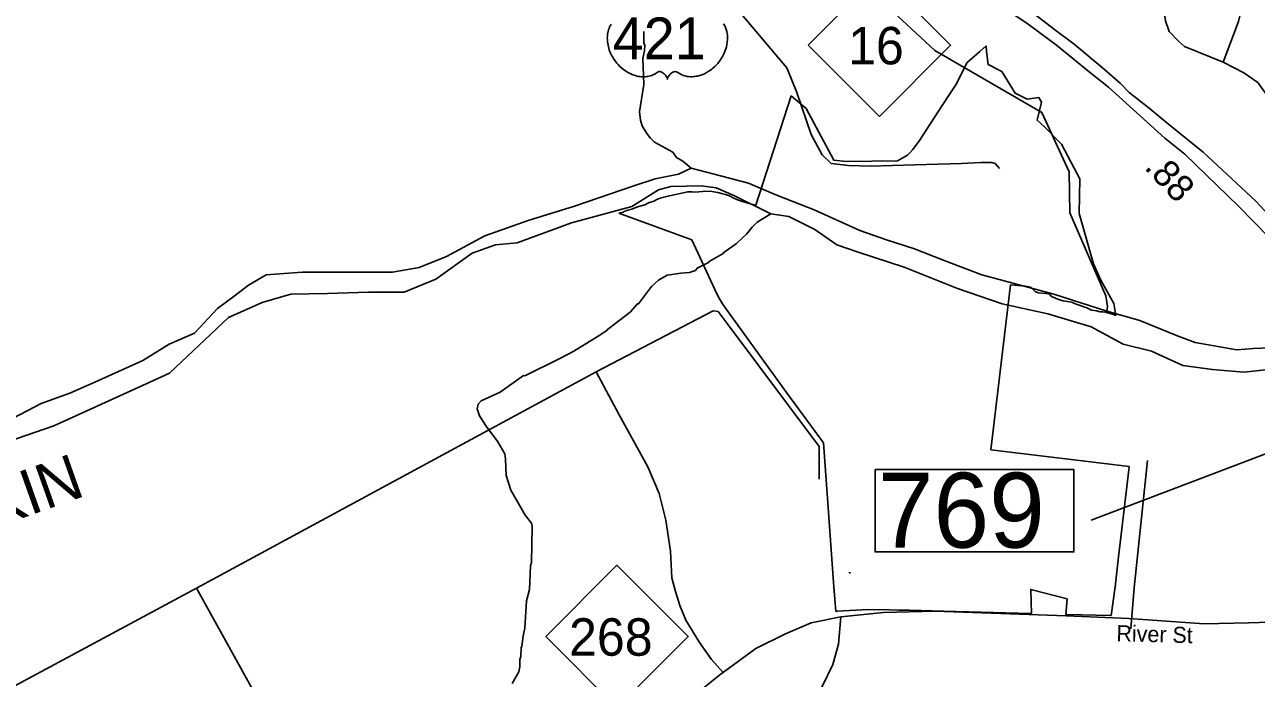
# Model space of a CAD drawing. Extents: x 1248224 to 1454986, y 825081 to 985870.
# Drawn here: x 1350937 to 1356695, y 877142 to 880196 of the extents above; entities that cross this region are included whole.
import ezdxf

# ---------------------------------------------------------------- set-up
doc = ezdxf.new("R2010")
doc.units = 0
for name, color, linetype in [('Exist Boundary Political City Limit New Hole', 7, 'Continuous'), ('Exist Hydrographic Creek Single Shore', 7, 'Continuous'), ('Exist Hydrographic Misc Water Feature', 7, 'Continuous'), ('Exist Hydrographic River Shore', 7, 'Continuous'), ('Exist Hydrographic River Shore Label', 7, 'Continuous'), ('Exist Road Non-System Type 51', 7, 'Continuous'), ('Exist Road Primary NC Attributed', 7, 'Continuous'), ('Exist Road Primary NC Label', 7, 'Continuous'), ('Exist Road Primary NC Shield CELL', 7, 'Continuous'), ('Exist Road Primary NC Shield Number Label', 7, 'Continuous'), ('Exist Road Primary US Divided Attributed', 7, 'Continuous'), ('Exist Road Primary US Mileage Hundredths English Label', 7, 'Continuous'), ('Exist Road Primary US Shield CELL', 7, 'Continuous'), ('Exist Road Primary US Shield Number Label', 7, 'Continuous'), ('Exist Road Primary US Structure Standard Bridge Number Label', 7, 'Continuous')]:
    doc.layers.add(name, color=color, linetype=linetype)

msp = doc.modelspace()

# ---------------------------------------------------------------- linework, layer by layer
at = {"layer": 'Exist Boundary Political City Limit New Hole'}
for p, q in [((1355401.3, 880070.2), (1355431.1, 880096.7)), ((1355431.1, 880096.7), (1355433.7, 880070.2)), ((1354355.4, 879352.3), (1354520.1, 879863.8)), ((1354520.1, 879863.8), (1354590.7, 879803.3)), ((1354686.8, 878025), (1354684.3, 878069.5))]:
    msp.add_line(p, q, dxfattribs=at)
for points in [[(1355073.2, 879595.7), (1355088.7, 879611.9), (1355119.6, 879654.9), (1355153.6, 879707.7), (1355226.7, 879817.5), (1355261.9, 879872.4), (1355292.7, 879919.4), (1355341.5, 880017), (1355401.3, 880070.2)], [(1355433.7, 880070.2), (1355441, 880008.8), (1355504.1, 879977.3), (1355566.4, 879875.2), (1355622.9, 879848.1), (1355677.8, 879855.1), (1355689.5, 879834), (1355669.5, 879749.4), (1355704.2, 879718.7), (1355784.5, 879637.1), (1355869.9, 879476), (1355866.9, 879313.7), (1355933.4, 879078.5), (1355967.9, 879002.2), (1356028.7, 878893.8), (1356037, 878837.3)], [(1354590.7, 879803.3), (1354719.9, 879562.2), (1354777.3, 879556), (1355017, 879559.7), (1355063.5, 879585.8), (1355073.2, 879595.7)], [(1353714, 879315.3), (1353734.2, 879320.4), (1353740.2, 879322.6), (1353757.1, 879328.4), (1353775.6, 879333.6), (1353801.7, 879344.3), (1353836.9, 879354.2), (1353853.2, 879362.8), (1353877.7, 879371.4), (1353895.8, 879380.5), (1353912.7, 879386), (1353932, 879390.8), (1353951, 879396.7), (1354037.5, 879414.6), (1354057.2, 879415.1), (1354071.5, 879413.5), (1354105.6, 879417), (1354139.7, 879417.2), (1354177.6, 879411.2), (1354193.9, 879406.3), (1354213.8, 879402.9), (1354232.7, 879395.6), (1354248.7, 879386.4), (1354268.8, 879376.8), (1354288.6, 879371.4), (1354323.5, 879359.7), (1354355.4, 879352.3)], [(1354185.6, 878915.4), (1354172.3, 878937.7), (1354055.5, 879190.3), (1353714, 879315.3)], [(1355545.2, 878980.9), (1355453.7, 878209.5), (1356100.2, 878131.2)], [(1356037, 878837.3), (1356026.2, 878840.9), (1355989.3, 878853.2), (1355977.1, 878854.4), (1355964.5, 878854.5), (1355948, 878858.7), (1355937, 878859.8), (1355924.5, 878862.4), (1355901.8, 878872.3), (1355853, 878889.2), (1355834.8, 878897.2), (1355822.6, 878900.8), (1355791.3, 878905.6), (1355774.8, 878910.7), (1355737.2, 878926.3), (1355731.3, 878934.2), (1355723.4, 878939.4), (1355708.7, 878939.1), (1355676.2, 878942.7), (1355662.6, 878948), (1355656, 878953.6), (1355641.7, 878968.2), (1355630.3, 878971.2), (1355615.8, 878973.4), (1355545.2, 878980.9)], [(1354498.1, 878478), (1354218.7, 878865), (1354199.8, 878891.3), (1354185.6, 878915.4)], [(1354684.3, 878069.5), (1354671.2, 878242.2), (1354498.1, 878478)], [(1356100.2, 878131.2), (1356098.4, 878115.7), (1356050.8, 877710.2)], [(1354728.3, 877454.2), (1354719.8, 877570.2), (1354686.8, 878025)], [(1356050.8, 877710.2), (1356034.5, 877570.2), (1356016, 877435.4)], [(1355804.4, 877441), (1355809.6, 877513.7), (1355639.9, 877557.2), (1355643.2, 877445.3)], [(1355023.1, 877461.2), (1354980, 877462.5), (1354877.9, 877464.2), (1354736.8, 877455.4), (1354731.5, 877455.1), (1354728.3, 877454.2)], [(1355643.2, 877445.3), (1355638.9, 877445.5), (1355232.6, 877456.4), (1355073.2, 877460.4), (1355023.1, 877461.2)], [(1356016, 877435.4), (1356012.3, 877435.4), (1355809.4, 877440.9), (1355804.4, 877441)]]:
    msp.add_lwpolyline(points, dxfattribs=at)
at = {"layer": 'Exist Hydrographic Creek Single Shore'}
msp.add_lwpolyline([(1355995.4, 878857.7), (1355999.3, 878879), (1355990.2, 878929.5), (1355823.1, 879317), (1355819.1, 879507.4), (1355692.1, 879785.7), (1355191.1, 880075.5), (1355018.2, 880235)], dxfattribs=at)
at = {"layer": 'Exist Hydrographic Misc Water Feature'}
for points in [[(1353830.8, 880163.6), (1353832.1, 880107.3), (1353836, 880099.2), (1353835.4, 880075.2), (1353827.8, 880043.2), (1353826.9, 880039.3), (1353831.9, 879915.4), (1353811.1, 879787.8), (1353816.2, 879749.7), (1353823.6, 879723.5), (1353844.8, 879687), (1353860.4, 879666.6), (1353881.9, 879646.1), (1353966.9, 879600.2), (1353984.4, 879575.8), (1354013.8, 879558.2), (1354052.8, 879524.7)], [(1354004.4, 879035.4), (1354044.4, 879038.5), (1354072.6, 879047.8), (1354080.8, 879057.6), (1354133.4, 879084.4), (1354136.5, 879089.4), (1354202.4, 879126.8), (1354205.1, 879131.9), (1354264.6, 879172.7), (1354312.5, 879218.3), (1354337.2, 879249.8), (1354361.7, 879273.2), (1354425.1, 879311.9)], [(1353215.8, 877117.4), (1353247.1, 877172.7), (1353251.6, 877196.6), (1353252.3, 877230.6), (1353256.6, 877244.5), (1353257.6, 877284.4), (1353261.7, 877292.3), (1353266.8, 877340.2), (1353275.6, 877376.1), (1353282.4, 877503.8), (1353296.9, 877556.5), (1353302.1, 877667.5), (1353306.4, 877683.4), (1353310.1, 877851.2), (1353306.5, 877867.3), (1353277.2, 877904), (1353209.9, 878021.5), (1353187.4, 878090.1), (1353185.1, 878166.1), (1353181.6, 878190.2), (1353148.9, 878247), (1353094.4, 878320.2), (1353063.6, 878368.9), (1353052.3, 878401.2), (1353056.8, 878423), (1353071.2, 878438.7), (1353160.1, 878478.7), (1353269.8, 878556.2), (1353274.8, 878555.4), (1353439.5, 878636.2), (1353504.2, 878670.8), (1353617.8, 878740.2), (1353658.4, 878767.3), (1353661.1, 878772.3), (1353768.3, 878852.8), (1353801.2, 878892), (1353807.2, 878891.8), (1353867, 878972.5), (1353899.7, 879001.8), (1353940.2, 879024.8), (1354004.4, 879035.4)]]:
    msp.add_lwpolyline(points, dxfattribs=at)
at = {"layer": 'Exist Hydrographic River Shore'}
for points in [[(1350851.1, 878339.6), (1351014.4, 878426.1), (1351148.9, 878474.2), (1351280.2, 878531.8), (1351490.5, 878626.2), (1351612.2, 878703.1), (1351730.7, 878754.4), (1351839.5, 878869.7), (1351916.4, 878927.4), (1351983.7, 878978.7), (1352066.9, 879026.8), (1352236.6, 879039.6), (1352444.8, 879039.6), (1352656.2, 879039.6), (1352781.1, 879062), (1352909.2, 879113.3), (1353088.5, 879209.5), (1353290.3, 879280), (1353508, 879347.3), (1353785.4, 879442.8), (1353884.7, 879474.8), (1353993.5, 879497.2), (1354052.8, 879524.7), (1354160.1, 879497.2), (1354320.2, 879455.6), (1354448.3, 879401.1), (1354627.6, 879330.6), (1354841.1, 879234.6), (1354966, 879189.7), (1355097.3, 879148.1), (1355235, 879093.6), (1355411.2, 879026.3), (1355747.4, 878936.6), (1355995.4, 878857.7)], [(1356751.4, 878584.6), (1356636.1, 878571.7), (1356488.8, 878584.6), (1356351.1, 878603.8), (1356203.8, 878671.1), (1356072.5, 878703.1), (1355922, 878783.3), (1355720.2, 878844.1), (1355505.7, 878892.2), (1355297.5, 878962.7), (1355047.7, 879062.1), (1354833.2, 879132.6), (1354733.9, 879167.8), (1354631.4, 879238.3), (1354509.7, 879299.2), (1354425.1, 879311.9), (1354252.2, 879397.9), (1354168.9, 879433.2), (1354101.7, 879442.8), (1353957.6, 879439.6), (1353899.9, 879423.6), (1353775, 879346.6), (1353493.2, 879269.7), (1353240.2, 879176.8), (1353137.7, 879167.2), (1353028.9, 879128.7), (1352859.1, 879006.9), (1352711.8, 878946), (1352545.3, 878946), (1352353.1, 878939.6), (1352181.7, 878936.7), (1352047.2, 878898.2), (1351890.3, 878827.7), (1351614.9, 878568.1), (1351467.6, 878500.8), (1351073.7, 878321.3), (1350805.7, 878229.6)], [(1357153.5, 878848.2), (1357031, 878799.2), (1356988.3, 878788.5), (1356931.7, 878758.6), (1356874.1, 878714.8), (1356791.9, 878687), (1356680.8, 878682.7), (1356604, 878677.4), (1356408.1, 878711.5), (1356320.6, 878743.6), (1356149.8, 878814.1), (1355995.4, 878857.7)]]:
    msp.add_lwpolyline(points, dxfattribs=at)
at = {"layer": 'Exist Road Non-System Type 51'}
for p, q in [((1351740.9, 877563.4), (1353609, 878574.2)), ((1350373.3, 876829.9), (1351740.9, 877563.4))]:
    msp.add_line(p, q, dxfattribs=at)
for points in [[(1353639.3, 880579.5), (1353714.9, 880591.1), (1353819.5, 880617.3), (1353869, 880620.2), (1353906.8, 880614.4), (1353956.2, 880594), (1354226.6, 880317.6), (1354499.9, 879994.6), (1354546.5, 879878.2), (1354613.3, 879683.2), (1354665.7, 879587.2), (1354706.4, 879546.5), (1354787.8, 879537.7), (1354889.6, 879534.8), (1355098.9, 879540.6), (1355317, 879546.5), (1355407.1, 879552.3), (1355456.5, 879552.3), (1355474, 879546.5), (1355494.3, 879523.2)], [(1356195.2, 880519), (1356233.2, 880446.5), (1356258.4, 880376.4), (1356258.4, 880292.3), (1356269.6, 880213.8), (1356286.4, 880163.3), (1356331.3, 880118.4), (1356359.3, 880093.2), (1356538.6, 880020.3)], [(1356538.6, 880020.3), (1356611.5, 880211), (1356631.1, 880292.3), (1356645.5, 880390.2)], [(1356538.6, 880020.3), (1356636.7, 879969.8), (1356701.1, 879925), (1356760, 879843.6), (1356807.6, 879717.5), (1356844, 879624.9), (1356897.3, 879535.2), (1357118.6, 879268.8), (1357230.7, 879145.4)], [(1353609, 878574.2), (1354154.9, 878858.9), (1354178.3, 878855), (1354221.3, 878800.2), (1354651.3, 878225.2), (1354651.3, 878072.6)], [(1354201.4, 877170.8), (1354147.6, 877229.4), (1354091.3, 877309.1), (1354028.1, 877414.6), (1354000, 877482.6), (1353978.9, 877548.2), (1353962.5, 877611.5), (1353955.5, 877735.8), (1353934.4, 877881.1), (1353903.9, 878005.4), (1353850.1, 878129.6), (1353716.7, 878372.6), (1353609, 878574.2)], [(1356107.5, 877373.3), (1356123.1, 877565), (1356185.7, 878159.6)], [(1354797, 877634.2), (1354791.5, 877635.6), (1354791, 877636)], [(1351698.7, 875804.3), (1351692.1, 875931.5), (1351676.8, 876315.3), (1351659.2, 876710), (1351654.9, 876796.4), (1351663.7, 876820.5), (1351687.8, 876842.5), (1352045, 877015.7), (1351740.9, 877563.4)], [(1354752.5, 877429.9), (1354742, 877301.4), (1354714.8, 877206.3), (1354667.3, 877107.8), (1354599.4, 876985.5)]]:
    msp.add_lwpolyline(points, dxfattribs=at)
at = {"layer": 'Exist Road Primary NC Attributed'}
msp.add_lwpolyline([(1353158.9, 876354.1), (1353223.3, 876399), (1353407.6, 876550.2), (1353627, 876716), (1353862.5, 876897.9), (1354008.5, 877015.7), (1354186.8, 877158.3), (1354355.7, 877281.3), (1354494, 877350.4), (1354614.3, 877401.7), (1354752.5, 877429.9), (1354952.2, 877450.3), (1355192.8, 877455.5), (1355805.9, 877434.8), (1356097.8, 877422), (1356451, 877396.4), (1356657.2, 877401.4), (1356908.1, 877409.1), (1357028.4, 877409.1)], dxfattribs=at)
at = {"layer": 'Exist Road Primary NC Shield CELL'}
for points in [[(1354599.3, 880099.8), (1354932.3, 880432.8), (1355265.3, 880099.8), (1354932.3, 879766.8)], [(1353373, 877337.4), (1353706, 877670.4), (1354039, 877337.4), (1353706, 877004.4)]]:
    msp.add_lwpolyline(points, close=True, dxfattribs=at)
at = {"layer": 'Exist Road Primary US Divided Attributed'}
for points in [[(1354960.3, 880560.4), (1355180, 880460.5), (1355340.1, 880378.5), (1355452.3, 880317.3), (1355627.5, 880197.4), (1355760.1, 880099.1), (1355912.5, 879976), (1356003.1, 879903.3), (1356266.8, 879665.7), (1356360.5, 879590.6), (1356610.3, 879347.6), (1356820.7, 879132.4), (1357006.4, 878920.3), (1357117.2, 878787.3)], [(1357190.4, 878817.5), (1357049.7, 878980.7), (1356922.8, 879123.1), (1356690.8, 879372.3), (1356446.3, 879599.9), (1356283.9, 879731.4), (1356194.1, 879805.7), (1356100.5, 879879.3), (1356058.8, 879920.3), (1355985.3, 879986.1), (1355842.9, 880104.5), (1355751.6, 880173.4), (1355655.7, 880246.9)]]:
    msp.add_lwpolyline(points, dxfattribs=at)
at = {"layer": 'Exist Road Primary US Shield CELL'}
msp.add_lwpolyline([(1354204.4, 880199.3), (1354206.9, 880195.1), (1354209.4, 880190.5), (1354211.4, 880186.6), (1354215.2, 880177.5), (1354217.9, 880168.6), (1354219.2, 880164), (1354221.1, 880153.6), (1354221.9, 880148.4), (1354222.7, 880138.2), (1354222.7, 880125.9), (1354221.8, 880114.2), (1354219.6, 880100.6), (1354217.8, 880092.5), (1354215, 880083), (1354212.3, 880074.7), (1354207.4, 880062.6), (1354203.1, 880053.8), (1354197.5, 880043.5), (1354193.7, 880037.3), (1354189.3, 880030.7), (1354183.7, 880023), (1354177.1, 880014.8), (1354169.3, 880006.2), (1354163, 879999.9), (1354154.7, 879992.5), (1354149.7, 879988.3), (1354142.5, 879982.9), (1354132.7, 879976.4), (1354123, 879970.8), (1354114.8, 879966.6), (1354107.5, 879963.5), (1354098.1, 879959.9), (1354082.4, 879955.6), (1354076.7, 879954.4), (1354069.9, 879953.4), (1354063.6, 879952.7), (1354057.5, 879952.3), (1354049.2, 879952.3), (1354040.9, 879953), (1354033.2, 879954.1), (1354025.1, 879955.8), (1354016.6, 879958.3), (1354008.9, 879961.3), (1354001.1, 879965.2), (1353988, 879973.4), (1353984.2, 879975.5), (1353982, 879976), (1353977, 879976.3), (1353972.2, 879975.3), (1353967.3, 879973.3), (1353964.3, 879971.8), (1353960.4, 879969.2), (1353957.4, 879966.8), (1353953.8, 879963.3), (1353951.2, 879960.4), (1353949.3, 879958.2), (1353945.6, 879952.3), (1353944.3, 879949.6), (1353942.9, 879946), (1353941.7, 879940.7), (1353940, 879947.4), (1353938.1, 879951.8), (1353935.8, 879955.6), (1353933.5, 879958.9), (1353929.8, 879963.1), (1353926.5, 879966.4), (1353922.4, 879969.6), (1353918.2, 879972.2), (1353914.8, 879974), (1353911.6, 879975.1), (1353907.8, 879976.1), (1353904.6, 879976.3), (1353902.1, 879976.3), (1353898.5, 879975.5), (1353893.7, 879972), (1353889.2, 879968.9), (1353884.2, 879965.8), (1353878.3, 879962.6), (1353874, 879960.6), (1353868.8, 879958.6), (1353862.8, 879956.6), (1353856.3, 879954.9), (1353849.6, 879953.6), (1353843.7, 879952.7), (1353837.3, 879952.1), (1353831.6, 879951.9), (1353825.7, 879952), (1353820.1, 879952.4), (1353813.6, 879953), (1353805.6, 879954.2), (1353798.9, 879955.7), (1353791.9, 879957.6), (1353784.7, 879959.8), (1353776.9, 879962.8), (1353767.3, 879967), (1353760.6, 879970.4), (1353750, 879976.5), (1353737.5, 879985.1), (1353728.1, 879992.7), (1353721.3, 879998.9), (1353711.2, 880009.2), (1353705.2, 880016), (1353695.9, 880028), (1353690, 880036.8), (1353686.1, 880043.2), (1353680.4, 880053.5), (1353677.3, 880059.9), (1353673.3, 880069.3), (1353670.2, 880077.9), (1353667.5, 880086.1), (1353666.1, 880091.3), (1353664.1, 880100.4), (1353662.9, 880106.9), (1353661.7, 880115.8), (1353661, 880125.1), (1353660.9, 880133.7), (1353661.1, 880140.9), (1353661.9, 880149.2), (1353663.3, 880158.1), (1353665, 880165.7), (1353666.6, 880171.1), (1353668.8, 880177.8), (1353671.8, 880185.1), (1353675.3, 880192.2), (1353678.7, 880198)], dxfattribs=at)
at = {"layer": 'Exist Road Primary US Structure Standard Bridge Number Label'}
msp.add_lwpolyline([(1357092.7, 878694.7), (1356918.7, 878259.8), (1355922.3, 877880.2)], dxfattribs=at)
msp.add_lwpolyline([(1354912.5, 878117), (1355841.4, 878117), (1355841.4, 877732.9), (1354912.5, 877732.9)], close=True, dxfattribs=at)

# ---------------------------------------------------------------- texts
at = {"layer": 'Exist Hydrographic River Shore Label'}
msp.add_text('YADKIN', height=210, rotation=19.55042, dxfattribs=at).set_placement((1350242.2, 877646.8))
at = {"layer": 'Exist Road Primary NC Label'}
msp.add_text('River St', height=75, rotation=358.42931, dxfattribs=at).set_placement((1356039.6, 877315.9))
at = {"layer": 'Exist Road Primary NC Shield Number Label'}
for s, p in [('16', (1354786.4, 880010.1)), ('268', (1353482.1, 877247.7))]:
    msp.add_text(s, height=175, dxfattribs=at).set_placement(p)
at = {"layer": 'Exist Road Primary US Mileage Hundredths English Label'}
msp.add_text('.88', height=125, rotation=312.96052, dxfattribs=at).set_placement((1356166.7, 879526.2))
at = {"layer": 'Exist Road Primary US Shield Number Label'}
msp.add_text('421', height=195, dxfattribs=at).set_placement((1353685.9, 880034.1))
at = {"layer": 'Exist Road Primary US Structure Standard Bridge Number Label'}
msp.add_text('769', height=350, dxfattribs=at).set_placement((1354925, 877752.6))

doc.saveas('drawing.dxf')
